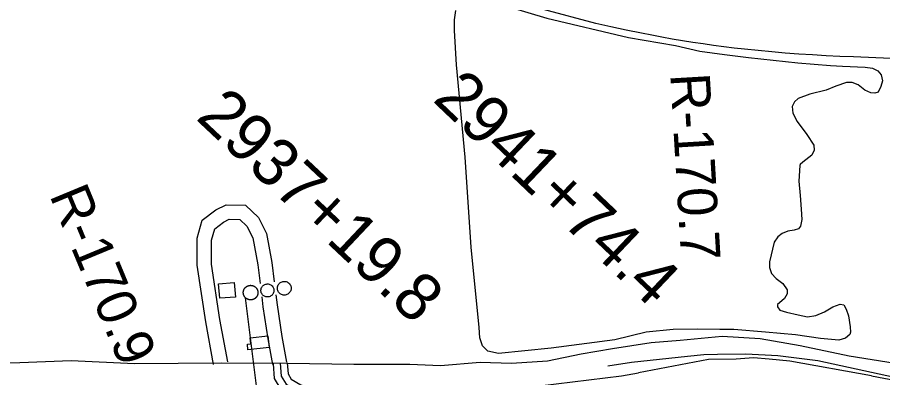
# Model space of a CAD drawing. Extents: x 3392644 to 3430565, y 576657 to 602123.
# Drawn here: x 3404717 to 3406536, y 596789 to 597547 of the extents above; entities that cross this region are included whole.
import ezdxf

# ---------------------------------------------------------------- set-up
doc = ezdxf.new("R2010")
doc.units = 0
for name, color, linetype in [('V-BLDG-OTLN', 7, 'Continuous'), ('V-DOMW-TANK', 7, 'Continuous'), ('V-LEVE-TOET', 7, 'Continuous'), ('V-RAIL-TRAK', 7, 'Continuous'), ('V-RIVR-RANG-IDEN', 7, 'Continuous'), ('V-ROAD-CNTR', 7, 'Continuous'), ('V-SITE-VEGE', 7, 'Continuous'), ('V-SURV-IDEN', 7, 'Continuous'), ('V-TOPO-SHOR', 7, 'Continuous'), ('V-UTIL-LINE', 7, 'Continuous')]:
    doc.layers.add(name, color=color, linetype=linetype)

msp = doc.modelspace()

# ---------------------------------------------------------------- linework, layer by layer
at = {"layer": 'V-BLDG-OTLN'}
for points in [[(3405139.7, 596986.6), (3405172.7, 596989.2), (3405175.1, 596958.7), (3405142.1, 596956.1)], [(3405205.9, 596873.1), (3405243.4, 596877), (3405246, 596852.4), (3405201.5, 596847.7), (3405200.2, 596859.5), (3405207.2, 596860.2)]]:
    msp.add_lwpolyline(points, close=True, dxfattribs=at)
at = {"layer": 'V-DOMW-TANK'}
for points in [[(3405273, 596991), (3405274.5, 596991.5), (3405276.2, 596991.8), (3405278, 596991.8), (3405279.8, 596991.7), (3405281.7, 596991.3), (3405283.6, 596990.6), (3405285.4, 596989.7), (3405287, 596988.5), (3405288.5, 596987.1), (3405289.8, 596985.5), (3405290.8, 596983.8), (3405291.5, 596981.9), (3405292, 596980.1), (3405292.3, 596978.3), (3405292.3, 596976.6), (3405292.1, 596975), (3405291.8, 596973.5), (3405291.3, 596971.9), (3405290.5, 596970.3), (3405289.6, 596968.8), (3405288.4, 596967.3), (3405286.9, 596966), (3405285.3, 596964.8), (3405283.5, 596963.9), (3405281.5, 596963.2), (3405279.5, 596962.8), (3405277.5, 596962.7), (3405275.5, 596962.9), (3405273.7, 596963.3), (3405272, 596963.9), (3405270.4, 596964.7), (3405269, 596965.6), (3405267.8, 596966.6), (3405266.7, 596967.8), (3405265.7, 596969.2), (3405264.7, 596970.7), (3405264, 596972.5), (3405263.5, 596974.3), (3405263.2, 596976.3), (3405263.2, 596978.4), (3405263.5, 596980.4), (3405264.1, 596982.4), (3405264.9, 596984.2), (3405266, 596985.9), (3405267.2, 596987.4), (3405268.6, 596988.6), (3405270.1, 596989.6), (3405271.5, 596990.4)], [(3405235.8, 596984.7), (3405237.2, 596985.3), (3405238.7, 596985.9), (3405240.3, 596986.2), (3405242.1, 596986.4), (3405243.9, 596986.3), (3405245.7, 596985.9), (3405247.5, 596985.3), (3405249.3, 596984.5), (3405250.9, 596983.4), (3405252.3, 596982.1), (3405253.5, 596980.6), (3405254.5, 596979.1), (3405255.2, 596977.5), (3405255.7, 596975.8), (3405256, 596974.2), (3405256.1, 596972.7), (3405256, 596971.2), (3405255.8, 596969.7), (3405255.3, 596968.1), (3405254.7, 596966.5), (3405253.8, 596965), (3405252.6, 596963.5), (3405251.3, 596962.2), (3405249.7, 596961), (3405248, 596960.1), (3405246.2, 596959.4), (3405244.3, 596959), (3405242.5, 596958.9), (3405240.7, 596959), (3405239, 596959.3), (3405237.4, 596959.8), (3405236, 596960.4), (3405234.7, 596961.2), (3405233.5, 596962.1), (3405232.3, 596963.2), (3405231.3, 596964.5), (3405230.3, 596966), (3405229.5, 596967.7), (3405229, 596969.5), (3405228.7, 596971.4), (3405228.6, 596973.3), (3405228.9, 596975.3), (3405229.4, 596977.1), (3405230.1, 596978.8), (3405231, 596980.4), (3405232.1, 596981.8), (3405233.3, 596982.9), (3405234.5, 596983.9)]]:
    msp.add_lwpolyline(points, close=True, dxfattribs=at)
for points in [[(3405192.5, 596972.9), (3405192.5, 596973.2), (3405192.6, 596973.4), (3405192.7, 596973.7), (3405192.8, 596973.9), (3405192.9, 596974.2), (3405193, 596974.4), (3405193.2, 596974.7), (3405193.3, 596974.9), (3405193.4, 596975.2), (3405193.5, 596975.4), (3405193.6, 596975.6), (3405193.8, 596975.9), (3405193.9, 596976.1), (3405194.1, 596976.3), (3405194.2, 596976.5), (3405194.4, 596976.8), (3405194.5, 596977), (3405194.7, 596977.2), (3405194.8, 596977.4), (3405195, 596977.6), (3405195.2, 596977.8), (3405195.3, 596978), (3405195.5, 596978.2), (3405195.7, 596978.4), (3405195.9, 596978.6), (3405196.1, 596978.8), (3405196.2, 596979), (3405196.4, 596979.2), (3405196.6, 596979.4), (3405196.8, 596979.6), (3405197, 596979.8), (3405197.2, 596979.9), (3405197.4, 596980.1), (3405197.7, 596980.3), (3405197.9, 596980.4), (3405198.1, 596980.6), (3405198.3, 596980.7), (3405198.5, 596980.9), (3405198.8, 596981), (3405199, 596981.2), (3405199.2, 596981.3), (3405199.4, 596981.4), (3405199.7, 596981.6), (3405199.9, 596981.7), (3405200.2, 596981.8), (3405200.4, 596981.9), (3405200.6, 596982.1), (3405200.9, 596982.2), (3405201.1, 596982.3), (3405201.4, 596982.4), (3405201.6, 596982.5), (3405201.9, 596982.6), (3405202.1, 596982.7), (3405202.4, 596982.7), (3405202.6, 596982.8), (3405202.9, 596982.9), (3405203.2, 596983), (3405203.4, 596983), (3405203.7, 596983.1), (3405203.9, 596983.1)], [(3405203.9, 596983.1), (3405204.2, 596983.2), (3405204.5, 596983.2), (3405204.7, 596983.3), (3405205, 596983.3), (3405205.3, 596983.4), (3405205.5, 596983.4), (3405205.8, 596983.4), (3405206.1, 596983.4), (3405206.3, 596983.4), (3405206.6, 596983.5), (3405206.9, 596983.5), (3405207.1, 596983.5), (3405207.4, 596983.5), (3405207.7, 596983.4), (3405207.9, 596983.4), (3405208.2, 596983.4), (3405208.5, 596983.4), (3405208.7, 596983.4), (3405209, 596983.3), (3405209.3, 596983.3), (3405209.5, 596983.3), (3405209.8, 596983.2), (3405210.1, 596983.2), (3405210.3, 596983.1), (3405210.6, 596983), (3405210.9, 596983), (3405211.1, 596982.9), (3405211.4, 596982.8), (3405211.6, 596982.8), (3405211.9, 596982.7), (3405212.1, 596982.6), (3405212.4, 596982.5), (3405212.6, 596982.4), (3405212.9, 596982.3), (3405213.1, 596982.2), (3405213.4, 596982.1), (3405213.6, 596982), (3405213.9, 596981.9), (3405214.1, 596981.7), (3405214.3, 596981.6), (3405214.6, 596981.5), (3405214.8, 596981.4), (3405215, 596981.2), (3405215.3, 596981.1), (3405215.5, 596980.9), (3405215.7, 596980.8), (3405215.9, 596980.6), (3405216.2, 596980.5), (3405216.4, 596980.3), (3405216.6, 596980.1), (3405216.8, 596980), (3405217, 596979.8), (3405217.2, 596979.6), (3405217.4, 596979.4), (3405217.6, 596979.3), (3405217.8, 596979.1), (3405218, 596978.9), (3405218.2, 596978.7), (3405218.4, 596978.5), (3405218.5, 596978.3), (3405218.7, 596978.1), (3405218.9, 596977.9), (3405219, 596977.7), (3405219.2, 596977.5), (3405219.4, 596977.3), (3405219.5, 596977.1), (3405219.7, 596976.8), (3405219.8, 596976.6), (3405220, 596976.4), (3405220.1, 596976.2), (3405220.3, 596975.9), (3405220.4, 596975.7), (3405220.5, 596975.5), (3405220.7, 596975.2), (3405220.8, 596975), (3405220.9, 596974.7), (3405221, 596974.5), (3405221.1, 596974.3), (3405221.2, 596974), (3405221.3, 596973.8), (3405221.4, 596973.5), (3405221.5, 596973.3), (3405221.6, 596973), (3405221.7, 596972.8), (3405221.8, 596972.5), (3405221.8, 596972.2), (3405221.9, 596972), (3405222, 596971.7), (3405222, 596971.5), (3405222.1, 596971.2), (3405222.2, 596970.9), (3405222.2, 596970.7), (3405222.2, 596970.4), (3405222.3, 596970.1), (3405222.3, 596969.9), (3405222.3, 596969.6), (3405222.4, 596969.3), (3405222.4, 596969.1), (3405222.4, 596968.8), (3405222.4, 596968.5)], [(3405204.8, 596952.9), (3405204.5, 596952.9), (3405204.3, 596953), (3405204, 596953), (3405203.8, 596953.1), (3405203.5, 596953.1), (3405203.2, 596953.2), (3405203, 596953.3), (3405202.7, 596953.3), (3405202.5, 596953.4), (3405202.2, 596953.5), (3405202, 596953.6), (3405201.7, 596953.7), (3405201.4, 596953.8), (3405201.2, 596953.9), (3405201, 596954), (3405200.7, 596954.1), (3405200.5, 596954.2), (3405200.2, 596954.3), (3405200, 596954.4), (3405199.7, 596954.6), (3405199.5, 596954.7), (3405199.3, 596954.8), (3405199, 596955), (3405198.8, 596955.1), (3405198.6, 596955.3), (3405198.4, 596955.4), (3405198.2, 596955.6), (3405197.9, 596955.7), (3405197.7, 596955.9), (3405197.5, 596956), (3405197.3, 596956.2), (3405197.1, 596956.4), (3405196.9, 596956.6), (3405196.7, 596956.7), (3405196.5, 596956.9), (3405196.3, 596957.1), (3405196.1, 596957.3), (3405195.9, 596957.5), (3405195.7, 596957.7), (3405195.6, 596957.9), (3405195.4, 596958.1), (3405195.2, 596958.3), (3405195, 596958.5), (3405194.9, 596958.7), (3405194.7, 596958.9), (3405194.6, 596959.1), (3405194.4, 596959.4), (3405194.2, 596959.6), (3405194.1, 596959.8), (3405194, 596960), (3405193.8, 596960.3), (3405193.7, 596960.5), (3405193.6, 596960.7), (3405193.4, 596961), (3405193.3, 596961.2), (3405193.2, 596961.4), (3405193.1, 596961.7), (3405193, 596961.9), (3405192.9, 596962.2), (3405192.8, 596962.4), (3405192.7, 596962.7), (3405192.6, 596962.9), (3405192.5, 596963.2), (3405192.4, 596963.4), (3405192.3, 596963.7), (3405192.2, 596963.9), (3405192.2, 596964.2), (3405192.1, 596964.5), (3405192, 596964.7), (3405192, 596965), (3405191.9, 596965.2), (3405191.9, 596965.5), (3405191.8, 596965.8), (3405191.8, 596966), (3405191.8, 596966.3), (3405191.7, 596966.6), (3405191.7, 596966.8), (3405191.7, 596967.1), (3405191.7, 596967.4), (3405191.7, 596967.6), (3405191.7, 596967.9), (3405191.7, 596968.2), (3405191.7, 596968.5), (3405191.7, 596968.7), (3405191.7, 596969), (3405191.7, 596969.3), (3405191.7, 596969.5), (3405191.8, 596969.8), (3405191.8, 596970.1), (3405191.8, 596970.3), (3405191.9, 596970.6), (3405191.9, 596970.9), (3405192, 596971.1), (3405192, 596971.4), (3405192.1, 596971.6), (3405192.2, 596971.9), (3405192.2, 596972.2), (3405192.3, 596972.4), (3405192.4, 596972.7), (3405192.5, 596972.9)], [(3405222.4, 596968.5), (3405222.4, 596968.3), (3405222.4, 596968), (3405222.4, 596967.7), (3405222.4, 596967.5), (3405222.4, 596967.2), (3405222.4, 596966.9), (3405222.3, 596966.7), (3405222.3, 596966.4), (3405222.3, 596966.1), (3405222.3, 596965.9), (3405222.2, 596965.6), (3405222.2, 596965.3), (3405222.1, 596965.1), (3405222.1, 596964.8), (3405222, 596964.5), (3405221.9, 596964.3), (3405221.9, 596964), (3405221.8, 596963.8), (3405221.7, 596963.5), (3405221.6, 596963.3), (3405221.5, 596963), (3405221.5, 596962.7), (3405221.4, 596962.5), (3405221.3, 596962.2), (3405221.2, 596962), (3405221, 596961.8), (3405220.9, 596961.5), (3405220.8, 596961.3), (3405220.7, 596961), (3405220.6, 596960.8), (3405220.4, 596960.6), (3405220.3, 596960.3), (3405220.2, 596960.1), (3405220, 596959.9), (3405219.9, 596959.6), (3405219.7, 596959.4), (3405219.6, 596959.2), (3405219.4, 596959), (3405219.3, 596958.8), (3405219.1, 596958.6), (3405218.9, 596958.3), (3405218.8, 596958.1), (3405218.6, 596957.9), (3405218.4, 596957.7), (3405218.2, 596957.5), (3405218, 596957.3), (3405217.8, 596957.2), (3405217.7, 596957), (3405217.5, 596956.8), (3405217.3, 596956.6), (3405217.1, 596956.4), (3405216.9, 596956.3), (3405216.6, 596956.1), (3405216.4, 596955.9), (3405216.2, 596955.8), (3405216, 596955.6), (3405215.8, 596955.4), (3405215.6, 596955.3), (3405215.3, 596955.1), (3405215.1, 596955), (3405214.9, 596954.9), (3405214.6, 596954.7), (3405214.4, 596954.6), (3405214.2, 596954.5), (3405213.9, 596954.4), (3405213.7, 596954.2), (3405213.5, 596954.1), (3405213.2, 596954), (3405213, 596953.9), (3405212.7, 596953.8), (3405212.5, 596953.7), (3405212.2, 596953.6), (3405212, 596953.5), (3405211.7, 596953.4), (3405211.4, 596953.4), (3405211.2, 596953.3), (3405210.9, 596953.2), (3405210.7, 596953.2), (3405210.4, 596953.1), (3405210.1, 596953), (3405209.9, 596953), (3405209.6, 596952.9), (3405209.4, 596952.9), (3405209.1, 596952.9), (3405208.8, 596952.8), (3405208.6, 596952.8), (3405208.3, 596952.8), (3405208, 596952.8), (3405207.8, 596952.7), (3405207.5, 596952.7), (3405207.2, 596952.7), (3405207, 596952.7), (3405206.7, 596952.7), (3405206.4, 596952.7), (3405206.1, 596952.7), (3405205.9, 596952.8), (3405205.6, 596952.8), (3405205.3, 596952.8), (3405205.1, 596952.8), (3405204.8, 596952.9)]]:
    msp.add_lwpolyline(points, dxfattribs=at)
at = {"layer": 'V-LEVE-TOET'}
for points in [[(3406512.1, 596793.1), (3406340.1, 596824.2), (3406297.1, 596828.2), (3406263.9, 596830.8), (3406227.9, 596827.9), (3406169.7, 596827.6), (3406022.1, 596799.2)], [(3405814.6, 596771.9), (3405986.9, 596792.9), (3406022.1, 596799.2)], [(3406512.1, 596793.1), (3406564.2, 596783.1), (3406670.7, 596760.3), (3406772.7, 596741.8), (3406886.2, 596722.2), (3406974.1, 596706.7), (3407094.3, 596684.4), (3407173, 596671.3), (3407300.8, 596650.5), (3407392.5, 596634.7), (3407518.3, 596612.8), (3407619.2, 596595.1), (3407735.9, 596572.3), (3407834.4, 596552.2), (3407966.5, 596519.2), (3408058.4, 596493.5), (3408135.9, 596467), (3408223, 596436.2), (3408346.9, 596392.1), (3408460.9, 596356.2), (3408620.8, 596304), (3408698, 596279.8), (3408827.5, 596234.6)]]:
    msp.add_lwpolyline(points, dxfattribs=at)
at = {"layer": 'V-RAIL-TRAK'}
for points in [[(3405932.3, 597534), (3405822.5, 597563.3), (3405723.4, 597592.8), (3405585.9, 597639.1)], [(3406630.2, 597457.7), (3406552.3, 597460.6), (3406474.4, 597463.7), (3406445.7, 597464.9), (3406417, 597466.3), (3406388.3, 597468), (3406359.6, 597469.9), (3406330.9, 597472), (3406302.3, 597474.4), (3406273.7, 597477), (3406245.1, 597479.8), (3406223.3, 597482.3), (3406201.5, 597485), (3406179.8, 597487.9), (3406158.1, 597491), (3406136.4, 597494.3), (3406114.7, 597497.8), (3406093.1, 597501.4), (3406071.5, 597505.3), (3406050, 597509.4), (3406028.5, 597513.7), (3405996.4, 597520.3), (3405964.3, 597527.1), (3405932.3, 597534)]]:
    msp.add_lwpolyline(points, dxfattribs=at)
at = {"layer": 'V-ROAD-CNTR'}
for points in [[(3405129.3, 596816.8), (3405112.7, 596906.6), (3405095, 597025.7), (3405094.4, 597082.7), (3405105.4, 597120.3), (3405134.2, 597142.2), (3405155.3, 597152.8), (3405196.4, 597151.9), (3405223.9, 597126.3), (3405240.4, 597092.4), (3405251.5, 597031.2), (3405256.6, 596990.9)], [(3405158.8, 596822.3), (3405142.3, 596911.5), (3405125, 597028), (3405124.5, 597078.5), (3405131.5, 597102.4), (3405150.1, 597116.6), (3405162.1, 597122.6), (3405184.3, 597122.2), (3405199.4, 597108.1), (3405211.6, 597083), (3405221.9, 597026.6), (3405226.8, 596987.2)], [(3405230.3, 596959.4), (3405233, 596938.4), (3405243.2, 596870.8), (3405253.2, 596816.6)], [(3405260.1, 596963.2), (3405262.7, 596942.5), (3405272.8, 596875.8), (3405282.7, 596822.1)], [(3406562, 596818.9), (3406465, 596834.6), (3406362.1, 596856.5), (3406278, 596870.8), (3406198, 596876.1), (3406110.1, 596867.2), (3406048.8, 596862.5), (3405967.5, 596849.8), (3405901.9, 596838.6), (3405831.1, 596824.1), (3405755.6, 596819.1), (3405689.8, 596820.8), (3405606.2, 596814.2), (3405541.6, 596817), (3405423.9, 596816.7), (3405284.3, 596819.3), (3405146.8, 596819.6), (3404963.3, 596818.2), (3404830.1, 596824.3), (3404722.1, 596820.3), (3404597.6, 596817.7)], [(3405254.3, 596818.1), (3405256.7, 596787.7), (3405270.6, 596764.5), (3405299.5, 596747.1), (3405333.5, 596734.4), (3405368.5, 596722), (3405393.5, 596708.7), (3405395.8, 596707.4)], [(3405269.2, 596819.4), (3405271.4, 596792.4), (3405281.6, 596775.4), (3405306, 596760.6), (3405338.6, 596748.5), (3405374.6, 596735.8), (3405400.8, 596721.8), (3405417.2, 596712.4), (3405432.2, 596701.5)], [(3405284.2, 596820.6), (3405286.1, 596797.1), (3405292.5, 596786.3), (3405312.6, 596774.2), (3405343.8, 596762.6), (3405380.6, 596749.6), (3405408.1, 596735), (3405425.4, 596725), (3405450.2, 596706.9)]]:
    msp.add_lwpolyline(points, dxfattribs=at)
at = {"layer": 'V-SITE-VEGE'}
for points in [[(3405492.5, 597650.9), (3405498, 597652.6), (3405568.2, 597629.2), (3405716.6, 597578.7), (3405829.5, 597545), (3406001, 597504.7), (3406100.3, 597488.1)], [(3406100.3, 597488.1), (3406151.2, 597476), (3406202.8, 597468.8), (3406253.2, 597462.9), (3406357.5, 597451.3), (3406425.8, 597445.8), (3406451, 597444.4), (3406498.7, 597442.3), (3406514.2, 597440), (3406525.5, 597434.6), (3406532.1, 597426.1), (3406534.9, 597413.7), (3406531.9, 597401.3), (3406525.7, 597390), (3406519.1, 597387.3), (3406510.6, 597388), (3406498.2, 597394.2), (3406483.8, 597405.4), (3406471.7, 597410.3), (3406459.3, 597409.9), (3406437.2, 597402), (3406416.4, 597393.8), (3406382.7, 597385.5), (3406357.9, 597376.5), (3406350.2, 597369.1), (3406345.2, 597359.4), (3406346.4, 597345.8), (3406355.8, 597328), (3406376.1, 597300.4), (3406390.5, 597278.4), (3406391.7, 597267.5), (3406386.3, 597257), (3406367.8, 597242.6), (3406362, 597237.5), (3406361.2, 597235.6), (3406359.4, 597202.6), (3406361.9, 597172), (3406364, 597143.7), (3406365.6, 597121.6), (3406362.6, 597107.7), (3406358.4, 597102.2), (3406349.8, 597099.4), (3406335.9, 597097.4), (3406324.3, 597092.7), (3406315, 597085.7), (3406307.3, 597074.1), (3406297.4, 597032.9), (3406297.8, 597020.9), (3406301.8, 597008.5), (3406311.9, 596998.1), (3406325.5, 596987.3), (3406334.9, 596973.8), (3406334.9, 596965.6), (3406329.2, 596955.9), (3406318.3, 596946.5), (3406314.5, 596943.4), (3406314.1, 596938), (3406319.6, 596931), (3406333.6, 596926.8), (3406357.6, 596921.5), (3406377.4, 596917.3), (3406394.9, 596919.8), (3406413.4, 596928), (3406430.4, 596938.5), (3406446.3, 596943.6), (3406454.1, 596942.1), (3406458.8, 596933.6), (3406463.5, 596919.3), (3406467.1, 596896), (3406467.9, 596884.8), (3406466.4, 596879.8), (3406457.5, 596872.3), (3406443.2, 596868.4), (3406404.8, 596871.7), (3406352, 596879.2), (3406289.5, 596885.2), (3406222.8, 596890.7), (3406193, 596890.5), (3406146.8, 596891.5), (3406094.9, 596890.5), (3406038.7, 596884.8), (3405972.8, 596869), (3405839, 596851.5), (3405728.3, 596840.3), (3405705.3, 596845), (3405694.5, 596856.3), (3405688.7, 596872.8), (3405687.6, 596894.5), (3405670.7, 597063.5), (3405657.8, 597252.7), (3405639.7, 597446.9), (3405635.8, 597519.4), (3405635.9, 597541.5), (3405638.7, 597561.7)]]:
    msp.add_lwpolyline(points, dxfattribs=at)
at = {"layer": 'V-TOPO-SHOR'}
msp.add_lwpolyline([(3406560.4, 596789.3), (3406398.9, 596824.4), (3406314.9, 596835), (3406247.7, 596839), (3406188.6, 596838), (3406159.4, 596837.2), (3406125.1, 596834.1), (3406007.6, 596821.1), (3405958, 596813.6)], dxfattribs=at)
at = {"layer": 'V-UTIL-LINE'}
msp.add_lwpolyline([(3405195.8, 596957), (3405219.7, 596766.7), (3405227.7, 596682.5)], dxfattribs=at)

# ---------------------------------------------------------------- texts
at = {"layer": 'V-RIVR-RANG-IDEN'}
for s, rotation, p in [('R-170.7', 273.3729, (3406088.9, 597427.6)), ('R-170.9', 292.5303, (3404783.5, 597173))]:
    msp.add_text(s, height=83, rotation=rotation, dxfattribs=at).set_placement(p)
at = {"layer": 'V-SURV-IDEN'}
for s, rotation, p in [('2941+74.4', 316.422, (3405587.4, 597372.4)), ('2937+19.8', 316.7084, (3405089.7, 597334.1))]:
    msp.add_text(s, height=100, rotation=rotation, dxfattribs=at).set_placement(p)

doc.saveas('drawing.dxf')
